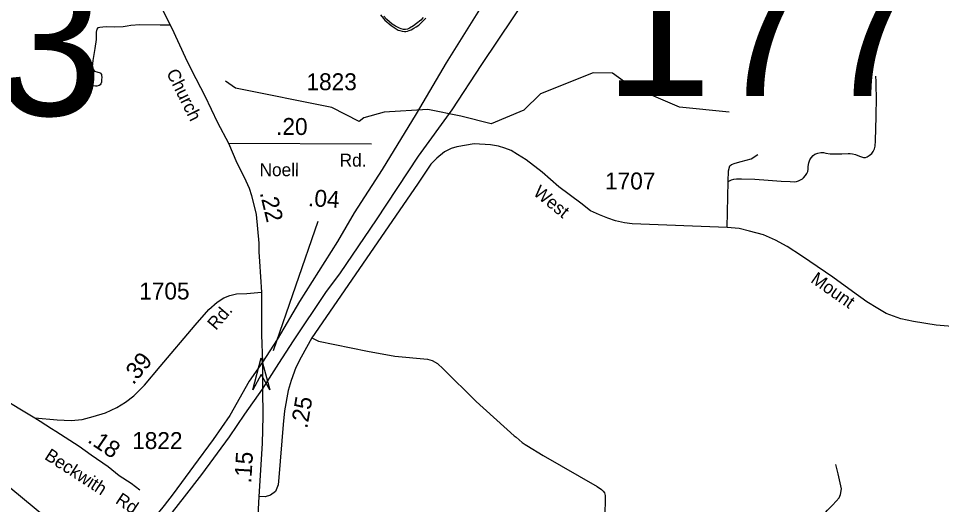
# Model space of a CAD drawing. Extents: x 2220236 to 2384410, y 720751 to 894131.
# Drawn here: x 2322969 to 2329781, y 794812 to 798403 of the extents above; entities that cross this region are included whole.
import ezdxf

# ---------------------------------------------------------------- set-up
doc = ezdxf.new("R2010")
doc.units = 0
doc.layers.add('Default', color=7, linetype='Continuous')

msp = doc.modelspace()

# ---------------------------------------------------------------- linework, layer by layer
at = {"layer": 'Default'}
for p, q in [((2324518.3, 797481.3), (2325574.5, 797477.4)), ((2328199, 796858.4), (2328207.1, 797198.4)), ((2324852.3, 795950.2), (2325181.7, 796904.7))]:
    msp.add_line(p, q, dxfattribs=at)
for points in [[(2323071.6, 801724.3), (2323073.6, 801353.3), (2323068.7, 800973.6), (2323079.4, 800746.1), (2323114.5, 800515.7), (2323141.9, 800410.3), (2323171.1, 800301), (2323212.1, 800179.9), (2323260.9, 800056.9), (2323303.8, 799969.1), (2323370.1, 799832.4), (2323436.5, 799697.7), (2323520.4, 799525.9), (2323623.8, 799313.1), (2323795.3, 798950.2), (2324005.7, 798520.6), (2324099.9, 798331), (2324199.4, 798116.3), (2324246.1, 798021.5), (2324344.9, 797831.7), (2324390.3, 797731.6), (2324439.1, 797633.6), (2324518.3, 797481.3)], [(2327643, 800763), (2327579.7, 800620.9), (2327564.7, 800586.2), (2327474, 800377.4), (2327381.4, 800173.7), (2327307.3, 800025.5), (2327241.2, 799898.5), (2327191, 799811.1), (2327143.4, 799731.8), (2327032.3, 799557.1), (2326897.4, 799337.5), (2326759.9, 799099.3), (2326614.4, 798866.4), (2326455.7, 798607.1), (2326371.1, 798469.5), (2326125.1, 798075.2), (2325903.4, 797698.8), (2325654.2, 797287), (2325447.2, 796966), (2325322.7, 796755.9), (2325043.4, 796312.8), (2324878.7, 796031.5), (2324771, 795862.6)], [(2324769.4, 795665.1), (2324891.8, 795853.1), (2324999.8, 796021.8), (2325237.8, 796379), (2325345.9, 796523.6), (2325612, 796915.3), (2325920.2, 797384.6), (2326168.9, 797727.3), (2326388.3, 798062), (2326623.7, 798413.9), (2326737.4, 798585.9), (2326938.4, 798882.3), (2327152.6, 799215.7), (2327295.4, 799456.5), (2327390.6, 799625.9), (2327459.4, 799755.6), (2327530.8, 799914.3), (2327631.3, 800173.7), (2327742.4, 800485.9), (2327772.1, 800570), (2327843.6, 800745)], [(2314601.4, 799322.8), (2318782.1, 797406.7), (2318996.5, 796993.4), (2319167.5, 796881.1), (2319181.6, 796873.3), (2319227.8, 796855.8), (2319257.9, 796848.2), (2320082.2, 796607.2), (2321023, 795555.6), (2322148.4, 795565.8), (2324611.2, 793525.3), (2325728.4, 793169.4), (2325904.4, 792793.5), (2326094, 792643.6), (2326795.1, 792691.2), (2327138.2, 792569), (2328253.7, 791643.4), (2330063.6, 790279.5)], [(2325640.5, 798429.6), (2325662, 798402.5), (2325673.7, 798389.5), (2325718.5, 798350.3), (2325748.5, 798329.9), (2325772.4, 798317), (2325783.6, 798312.7), (2325801.2, 798307.8), (2325817.4, 798306), (2325826.8, 798306.9), (2325839.6, 798309.4), (2325852, 798313.4), (2325866.1, 798319.7), (2325886.9, 798331.2), (2325903.7, 798341), (2325923, 798354), (2325949.1, 798377.7), (2325975.2, 798405.2)], [(2325957, 798409.3), (2325939.3, 798390.6), (2325907.1, 798364.8), (2325883.6, 798347.2), (2325855.4, 798330.5), (2325841.1, 798324.2), (2325824.4, 798320.7), (2325810.7, 798321.7), (2325794.1, 798326.1), (2325780.6, 798329.7), (2325751.2, 798345.7), (2325727.3, 798361.6), (2325687.6, 798394.2), (2325666.1, 798419.3)], [(2324090.1, 798352.5), (2324014, 798352.5), (2323863.8, 798354.5), (2323799.4, 798350.6), (2323772.1, 798344.7), (2323740.9, 798340.8), (2323676.5, 798338.8), (2323616, 798340.8), (2323592.6, 798338.8), (2323569.2, 798336.9), (2323555.5, 798333), (2323547.7, 798323.2), (2323543.8, 798301.7), (2323541.8, 798247.1), (2323534, 798180.7), (2323518.4, 798090.9), (2323512.6, 798046)], [(2323512.6, 798046), (2323523.8, 798022), (2323530.4, 798014.1), (2323546.5, 798009), (2323571.1, 798001.1), (2323575, 797998.1), (2323580.9, 797989.4), (2323582.8, 797981.6), (2323585, 797968.9), (2323583.2, 797949.5), (2323581.7, 797933.2), (2323577, 797919.1), (2323571.1, 797913.2), (2323565.3, 797907.4), (2323547.7, 797901.5), (2323537.9, 797901.5), (2323510.1, 797905.6), (2323495, 797915.2), (2323486.5, 797928.4), (2323481.3, 797943.9), (2323480.1, 797958.7), (2323485.3, 797973.8), (2323493.1, 797991.3), (2323500.9, 798018.7), (2323512.6, 798046)], [(2328214, 797709.4), (2327847, 797747), (2327486.9, 797902.9), (2327353, 797999.1), (2327210.9, 797999.9), (2326820.9, 797846.2), (2326697.9, 797726.2), (2326456.9, 797624.5), (2326233.4, 797680.8), (2325989.4, 797730.4), (2325667.9, 797710.4), (2325518, 797668.1), (2325483.1, 797641.7), (2325280.9, 797743.9), (2324571.8, 797888.8), (2324496, 797938.3)], [(2328207.1, 797198.4), (2328230.1, 797209.4), (2328248.3, 797214.6), (2328267.3, 797217.2), (2328304.6, 797217.2), (2328403.3, 797214.6), (2328502.9, 797208.5), (2328598.2, 797201.6), (2328664, 797197.3), (2328694.3, 797196.4), (2328710.8, 797199), (2328726.4, 797203.3), (2328741.1, 797209.4), (2328755, 797218.1), (2328763.6, 797225), (2328778.4, 797241.5), (2328786.2, 797256.2), (2328793.9, 797270.9), (2328796.5, 797288.3), (2328796.5, 797309.9), (2328800.9, 797336.8), (2328810.4, 797358.5), (2328819.9, 797372.3), (2328834.7, 797390.5), (2328846.8, 797399.2), (2328867.6, 797407), (2328890.1, 797412.2), (2328909.1, 797411.3), (2328926.5, 797408.7), (2328958.5, 797403.5), (2328995.8, 797401.8), (2329045.1, 797403.5), (2329091.9, 797405.3), (2329106.6, 797405.3), (2329124.8, 797403.5), (2329145.6, 797396.6), (2329162.9, 797389.7), (2329182, 797382.7), (2329204.5, 797375.8), (2329219.2, 797376.7), (2329233.1, 797381), (2329246.1, 797390.5), (2329266.9, 797404.4), (2329277.3, 797420.9), (2329285.9, 797439.1), (2329291.1, 797459.9), (2329292.8, 797499.7), (2329299.8, 797679.2), (2329300.6, 797820.4), (2329299.8, 797900.2), (2329298.9, 797942.6), (2329297.2, 797970.4), (2329296.3, 797976.4)], [(2324518.3, 797481.3), (2324580.7, 797337), (2324635.2, 797229.1), (2324671.6, 797148.5), (2324689.8, 797095.2), (2324723.6, 796954.2), (2324742.5, 796743.3), (2324743.1, 796679.3), (2324748.1, 796607.3), (2324762, 796380)], [(2328199, 796858.4), (2327498.1, 796885.2), (2327441.2, 796891.8), (2327374.3, 796906.9), (2327317.4, 796927), (2327257.2, 796952.1), (2327190.3, 796982.2), (2327118.4, 797037.5), (2326957.8, 797159.7), (2326834, 797266.8), (2326716.9, 797358), (2326651.7, 797396.5), (2326604.8, 797426.6), (2326559.7, 797443.4), (2326512.8, 797458.4), (2326452.6, 797470.1), (2326332.2, 797476.8), (2326205.1, 797455.1), (2326163.2, 797441.7), (2326113.1, 797416.6), (2326056.2, 797369.7), (2326012.7, 797326.2), (2325913.7, 797179.1), (2325133.8, 796043.1)], [(2328207.1, 797198.4), (2328209, 797277.7), (2328219, 797312.8), (2328230.7, 797324.5), (2328259.2, 797332.9), (2328302.7, 797346.3), (2328376.3, 797366.4), (2328424.8, 797396.5)], [(2330003.8, 796114.4), (2329741.2, 796136.1), (2329574, 796162.9), (2329480.3, 796183), (2329371.9, 796223.4), (2329311.3, 796259.2), (2329231, 796310.2), (2329124, 796385.5), (2328978.5, 796491), (2328809.5, 796606.5), (2328747.6, 796650), (2328642.2, 796718.6), (2328556.9, 796763.8), (2328468.3, 796804), (2328362.9, 796832.4), (2328287.6, 796850.8), (2328199, 796858.4)], [(2320959.1, 796758.7), (2321523.8, 796388.8), (2321558.1, 796367.2), (2321580.1, 796355.5), (2321680.8, 796290.5), (2321817, 796203.4), (2321935.5, 796139.5), (2322022.4, 796091.5), (2322252.3, 795964), (2322407.1, 795874.8), (2322449.3, 795851.2), (2322610.1, 795759), (2322706.6, 795700.2), (2322795.8, 795638.4), (2322922.8, 795553.6), (2322991.1, 795512.4), (2323089.5, 795452.5)], [(2323089.5, 795452.5), (2323254, 795438.1), (2323358, 795433.4), (2323438.3, 795440.5), (2323521, 795461.8), (2323610.8, 795490.1), (2323695.9, 795528), (2323759.7, 795568.2), (2323821.1, 795615.4), (2323899.1, 795693.4), (2324014.9, 795832.9), (2324272.4, 796137.9), (2324372.9, 796253.7), (2324436.7, 796308.1), (2324483.9, 796338.8), (2324529, 796355.4), (2324578.5, 796369.6), (2324654, 796370.7), (2324762, 796380)], [(2324762, 796380), (2324763.6, 796066.4), (2324771, 795862.6)], [(2325133.8, 796043.1), (2325054.5, 795901.7), (2325017, 795825.2), (2324982.7, 795728.5), (2324959.4, 795655.6), (2324933, 795504.6), (2324923.5, 795403.3), (2324890.2, 795011), (2324885.9, 794957.6), (2324865.7, 794908.6), (2324829.7, 794881.2), (2324790.7, 794869.6), (2324743.2, 794871.1)], [(2325133.8, 796043.1), (2325184.3, 796019.3), (2325546.1, 795945.7), (2325746.5, 795909), (2325988.7, 795885.9), (2326021.9, 795877.2), (2326060.8, 795852.7), (2326102.6, 795813.8), (2326347.7, 795574.3), (2326626.9, 795320.2), (2326643, 795308.5), (2326687.3, 795270.9), (2326709.6, 795255.2), (2326721.6, 795249.3), (2326842.3, 795174.6), (2327240.6, 794944.9), (2327272.9, 794923.3), (2327285, 794911.6), (2327293.2, 794897.5), (2327299.4, 794877.7), (2327297.9, 794815.6), (2327292.8, 794735.6)], [(2324771, 795862.6), (2324672.4, 795723), (2324529.7, 795470.8), (2324404.9, 795293.1), (2324260.7, 795096.5), (2324111, 794890.4), (2324043.6, 794804.3), (2323938.8, 794675.1), (2323805.9, 794521.5), (2323646.8, 794356.7), (2323377.2, 794066.4), (2323040.3, 793699.3), (2322778.2, 793416.5), (2322473.1, 793094.3), (2322160.5, 792761), (2321943.4, 792525), (2321731.9, 792298.4), (2321552.2, 792099.8), (2321436.1, 791959.4), (2321365, 791871.3), (2321275.1, 791749.6), (2321229.9, 791679), (2321198.4, 791629.7), (2321136.1, 791537.9)], [(2324771, 795862.6), (2324771, 795751.7), (2324769.4, 795665.1)], [(2321144.7, 791392.4), (2321232.6, 791530.2), (2321321, 791665.3), (2321423.9, 791805.8), (2321528.8, 791944.4), (2321631.7, 792064.2), (2321712.2, 792159.8), (2322090.3, 792560.6), (2322515.2, 793013.8), (2322885.9, 793416.5), (2323170.4, 793723.6), (2323542.9, 794122.5), (2323810.6, 794409.1), (2323932.2, 794547.7), (2324061.4, 794699.4), (2324194.3, 794869.8), (2324321.6, 795032.8), (2324526.5, 795311.4), (2324639.5, 795479.3), (2324769.4, 795665.1)], [(2324769.4, 795665.1), (2324772.5, 795464.5), (2324767.3, 795263.9), (2324743.2, 794871.1)], [(2323089.5, 795452.5), (2323129.3, 795428.2), (2323212, 795373), (2323246.2, 795353.4), (2323417.1, 795243.3), (2323505.8, 795178.3), (2323630.7, 795093.6), (2323713.5, 795026.6), (2323800, 794969.5), (2323866.1, 794920.2)], [(2328848.8, 794431.8), (2328885.1, 794642.8), (2328889.2, 794670.6), (2328898.5, 794701), (2328902.3, 794710.9), (2328916.1, 794741.1), (2328924, 794753.2), (2328939.6, 794771.3), (2328977.4, 794807.8), (2329002.9, 794838.1), (2329026.8, 794862.3), (2329034.4, 794886.4), (2329042.1, 794928.3), (2329018.8, 795038), (2329000.1, 795107.9)], [(2324743.2, 794871.1), (2324714.3, 794303.4), (2324702.1, 793883)]]:
    msp.add_lwpolyline(points, dxfattribs=at)
msp.add_lwpolyline([(2324698, 795659), (2324759.1, 795895.1), (2324824.2, 795660.1), (2324760.1, 795773.2)], close=True, dxfattribs=at)

# ---------------------------------------------------------------- texts
for s, height, p in [('177', 1066.27, (2327292.5, 797829.7)), ('183', 1066.27, (2321213, 797685.3)), ('1823', 125, (2325094.5, 797872.5)), ('1707', 125, (2327297.8, 797139.6)), ('1705', 125, (2323859.9, 796326.6)), ('1822', 125, (2323808.2, 795221.9))]:
    msp.add_text(s, height=height, dxfattribs=at).set_placement(p)
for s, height, rotation, p in [('Church', 95, 296.34797, (2324058.1, 798001.8)), ('.20', 125, 359.78844, (2324870.3, 797542.5)), ('Rd.', 95, 359.93553, (2325339.6, 797308.5)), ('Noell', 95, 359.93553, (2324748.7, 797237.6)), ('West', 95, 321.09036, (2326761.4, 797104.3)), ('.22', 125, 283.468, (2324749.4, 797114.7)), ('.04', 125, 356.22772, (2325103.5, 797017.4)), ('Mount', 95, 325.07342, (2328809, 796458.2)), ('Rd.', 95, 49.46199, (2324426.5, 796094.3)), ('.39', 125, 50.30254, (2323816.2, 795691.5)), ('.25', 125, 80.08347, (2325099.7, 795369.3)), ('.18', 125, 325.85805, (2323472.1, 795276.7)), ('Beckwith', 95, 327.20883, (2323155, 795151.9)), ('.15', 125, 86.48922, (2324686.4, 794966.7)), ('Rd.', 95, 326.57149, (2323678.1, 794826.3))]:
    msp.add_text(s, height=height, rotation=rotation, dxfattribs=at).set_placement(p)

doc.saveas('drawing.dxf')
